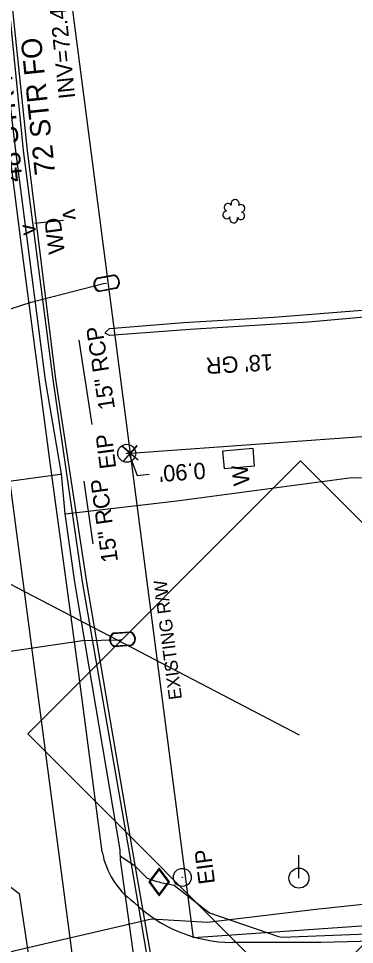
# Model space of a CAD drawing. Extents: x 2364404 to 2371833, y 798876 to 809754.
# Drawn here: x 2368611.1 to 2368693.4, y 806094.4 to 806321.1 of the extents above; entities that cross this region are included whole.
import ezdxf

# ---------------------------------------------------------------- set-up
doc = ezdxf.new("R2010")
doc.units = 0
for name, color, linetype in [('CTL Supplemental Horizontal and Vertical CELL', 7, 'Continuous'), ('Exist Building', 7, 'Continuous'), ('Exist Building Text', 7, 'Continuous'), ('Exist Horizontal Alignment Direction Label', 7, 'Continuous'), ('Exist Property Corner CELL', 7, 'Continuous'), ('Exist Property Iron Pin CELL', 7, 'Continuous'), ('Exist Property Iron Pin Text', 7, 'Continuous'), ('Exist Property Line', 7, 'Continuous'), ('Exist Property Line Leader', 7, 'Continuous'), ('Exist Property Line Text', 7, 'Continuous'), ('Exist Right of Way Line', 7, 'Continuous'), ('Exist Right of Way Line Text', 7, 'Continuous'), ('Exist Roads EOP', 7, 'Continuous'), ('Exist Roads Soil Text', 7, 'Continuous'), ('Exist Structure Minor Footbridge', 7, 'Continuous'), ('Exist Structure Minor Footbridge Terminator', 7, 'Continuous'), ('Exist Structure Minor Footbridge Text', 7, 'Continuous'), ('Exist Structure Minor Pipes CMP 18 Inch Invert', 7, 'Continuous'), ('Exist Structure Minor Pipes RCP 15 Inch', 7, 'Continuous'), ('Exist Structure Minor Pipes RCP 15 Inch Text', 7, 'Continuous'), ('Exist Utilities Gas UG Line SUE LOS B', 7, 'Continuous'), ('Exist Utilities Gas Valve CELL', 7, 'Continuous'), ('Exist Utilities Other Unknown UG SUE LOS B', 7, 'Continuous'), ('Exist Utilities Power Pole CELL', 7, 'Continuous'), ('Exist Utilities Telephone UG FO SUE LOS B', 7, 'Continuous'), ('Exist Utilities Telephone UG FO SUE LOS B Text', 7, 'Continuous'), ('Exist Utilities Telephone UG FO SUE LOS D', 7, 'Continuous'), ('Exist Utilities Telephone UG FO SUE LOS D Text', 7, 'Continuous'), ('Exist Utilities Water Meter CELL', 7, 'Continuous'), ('Exist Utilities Water UG Line SUE LOS B', 7, 'Continuous'), ('Exist Vegetation Hedge Row', 7, 'Continuous'), ('Exist Vegetation Shrub CELL', 7, 'Continuous'), ('Prop Horizontal Alignment', 7, 'Continuous')]:
    doc.layers.add(name, color=color, linetype=linetype)

msp = doc.modelspace()

# ---------------------------------------------------------------- linework, layer by layer
at = {"layer": 'CTL Supplemental Horizontal and Vertical CELL'}
msp.add_line((2368679.85, 806145.74), (2368679.85, 806145.74), dxfattribs=at)
msp.add_lwpolyline([(2368613.36, 806145.97), (2368680.19, 806212.8), (2368747.13, 806145.85), (2368680.3, 806079.03)], close=True, dxfattribs=at)
at = {"layer": 'Exist Building'}
msp.add_lwpolyline([(2368661.17, 806215.27), (2368668.5, 806215.92), (2368668.88, 806211.54), (2368661.55, 806210.9)], close=True, dxfattribs=at)
at = {"layer": 'Exist Horizontal Alignment Direction Label'}
msp.add_lwpolyline([(2368418.28, 805963.81), (2368402.28, 806290.43), (2368679.85, 806145.74)], dxfattribs=at)
at = {"layer": 'Exist Property Corner CELL'}
msp.add_line((2368638.5, 806214.74), (2368638.5, 806214.74), dxfattribs=at)
msp.add_lwpolyline([(2368636.86, 806212.86), (2368640.14, 806216.63), (2368638.5, 806214.74), (2368636.61, 806216.38), (2368640.39, 806213.11)], dxfattribs=at)
at = {"layer": 'Exist Property Iron Pin CELL'}
for centre, radius in [((2368637.6, 806214.68), 2.2), ((2368637.6, 806214.68), 0.0707), ((2368651.24, 806110.84), 2.2), ((2368651.24, 806110.84), 0.0707)]:
    msp.add_circle(centre, radius, dxfattribs=at)
at = {"layer": 'Exist Property Line'}
for p, q in [((2368638.5, 806214.74), (2368856.64, 806230.29)), ((2368637.6, 806214.68), (2368638.5, 806214.74))]:
    msp.add_line(p, q, dxfattribs=at)
at = {"layer": 'Exist Property Line Leader'}
msp.add_lwpolyline([(2368638.09, 806214.7), (2368640.14, 806209.24), (2368643.13, 806209.53)], dxfattribs=at)
at = {"layer": 'Exist Right of Way Line'}
for p, q in [((2368653.95, 806095.99), (2368623.05, 806333.53)), ((2368991.72, 806119.8), (2368653.95, 806095.99))]:
    msp.add_line(p, q, dxfattribs=at)
at = {"layer": 'Exist Roads EOP'}
for points in [[(2368631.62, 806117.06), (2368625.52, 806163.16), (2368618.94, 806211.79), (2368611.91, 806264.95), (2368605.64, 806313.93)], [(2368584.76, 806311.27), (2368588.82, 806280.28), (2368585.76, 806276.49), (2368588.03, 806255.81), (2368592.19, 806252.14), (2368598.11, 806209.59), (2368604.6, 806160.15), (2368609.05, 806125.26), (2368607.46, 806122.2), (2368608.86, 806108.67), (2368611.24, 806106.9), (2368613.5, 806091.72)], [(2368892.95, 806107.29), (2368845.55, 806103.36), (2368789.73, 806100.6), (2368736.23, 806096.17), (2368685.25, 806094.91), (2368663.45, 806094.91)]]:
    msp.add_lwpolyline(points, dxfattribs=at)
for centre, radius, start, end in [((2368650.46, 806120.35), 19.12, 189.9189, 234.4147), ((2368663.59, 806129.62), 34.71, 225.6539, 269.7612)]:
    msp.add_arc(centre, radius, start, end, dxfattribs=at)
at = {"layer": 'Exist Structure Minor Footbridge'}
msp.add_line((2368622.08, 806271.68), (2368615.11, 806270.93), dxfattribs=at)
at = {"layer": 'Exist Structure Minor Pipes RCP 15 Inch'}
for p, q in [((2368629.16, 806221.76), (2368625.93, 806242.41)), ((2368629.35, 806192.53), (2368627.21, 806207.85))]:
    msp.add_line(p, q, dxfattribs=at)
at = {"layer": 'Exist Utilities Gas UG Line SUE LOS B'}
for points in [[(2368636, 806117.61), (2368624.85, 806183.15), (2368622.52, 806199.89), (2368621.61, 806209.68), (2368617.69, 806232.6), (2368610.43, 806288.73), (2368605.15, 806332.81), (2368596.39, 806397.55), (2368585.67, 806479.59), (2368578.75, 806530.79), (2368565.51, 806627.35), (2368559.18, 806675.74)], [(2368502.61, 806189.31), (2368502.24, 806189.8), (2368499.23, 806187.9), (2368498.84, 806184.53), (2368499.71, 806183.02), (2368515.36, 806181.52), (2368531.11, 806187.94), (2368536.84, 806193.16), (2368546.34, 806199.49), (2368562.01, 806203.31), (2368597.35, 806206.34), (2368621.32, 806209.61), (2368621.61, 806209.68)], [(2368622.52, 806199.89), (2368649.91, 806203.02), (2368692.77, 806208.78), (2368722.15, 806208.21), (2368741.53, 806206.47), (2368745.65, 806206.03), (2368749.54, 806201.56), (2368751.43, 806197.43), (2368751.63, 806197.21)], [(2368676.69, 805789.14), (2368669.79, 805838.73), (2368663.97, 805886.99), (2368658.29, 805927.58), (2368657.58, 805936.61), (2368651.06, 805985.63), (2368644.69, 806034.65), (2368640.22, 806085.11), (2368636.09, 806115.17), (2368636, 806117.61)], [(2368636.06, 806116.03), (2368639.4, 806113.83), (2368642.65, 806110.65), (2368644.97, 806109.85), (2368645.53, 806109.72)], [(2368645.53, 806109.72), (2368645.87, 806109.58), (2368649.26, 806108.9), (2368657.86, 806102.16), (2368674.81, 806096.36), (2368675.71, 806096.21), (2368736.22, 806098.54), (2368802.74, 806103.62), (2368805.57, 806099.94), (2368811.07, 806083.11), (2368812.87, 806080.74), (2368816.53, 806079.55), (2368846.27, 806082.35), (2368894.67, 806085.23)]]:
    msp.add_lwpolyline(points, dxfattribs=at)
at = {"layer": 'Exist Utilities Gas Valve CELL'}
msp.add_line((2368645.53, 806109.72), (2368645.53, 806109.72), dxfattribs=at)
msp.add_lwpolyline([(2368645.53, 806113.13), (2368642.99, 806109.72), (2368645.53, 806106.31), (2368648.07, 806109.72), (2368645.53, 806113.13)], dxfattribs=at)
msp.add_lwpolyline([(2368647.82, 806109.72), (2368645.53, 806112.8), (2368643.24, 806109.72), (2368645.53, 806106.64)], close=True, dxfattribs=at)
at = {"layer": 'Exist Utilities Other Unknown UG SUE LOS B'}
msp.add_lwpolyline([(2368579.92, 806089.26), (2368598.62, 806089.44), (2368610.26, 806092.96), (2368643.66, 806100.72), (2368657.42, 806099.84), (2368683.97, 806103.07), (2368736.22, 806108.62), (2368789.28, 806112.85), (2368844.6, 806118.3), (2368865.96, 806121.18), (2368872.36, 806126)], dxfattribs=at)
at = {"layer": 'Exist Utilities Power Pole CELL'}
for q in [(2368679.82, 806116.28), (2368679.82, 806110.65)]:
    msp.add_line((2368679.82, 806110.65), q, dxfattribs=at)
msp.add_circle((2368679.82, 806110.65), 2.45, dxfattribs=at)
at = {"layer": 'Exist Utilities Telephone UG FO SUE LOS B'}
msp.add_lwpolyline([(2368679.23, 805789.16), (2368672.39, 805838.94), (2368666.32, 805886.94), (2368660.23, 805937.36), (2368653.43, 805985.89), (2368647.01, 806035.09), (2368643.66, 806085.34), (2368638.18, 806117.45), (2368626.73, 806183.23), (2368619.54, 806232.74), (2368612.29, 806288.8), (2368607.86, 806333.45), (2368599.32, 806397.89), (2368588.91, 806479.4), (2368582.51, 806528.6), (2368569.12, 806627.2), (2368562.57, 806675.96), (2368557.66, 806726.62)], dxfattribs=at)
at = {"layer": 'Exist Utilities Telephone UG FO SUE LOS D'}
msp.add_lwpolyline([(2368680.57, 805789.22), (2368673.06, 805838.98), (2368666.93, 805887.02), (2368660.99, 805937.49), (2368654.28, 805985.84), (2368647.84, 806035.01), (2368644.64, 806085.33), (2368638.99, 806117.57), (2368627.83, 806183.12), (2368620.23, 806232.81), (2368613.32, 806288.83), (2368608.65, 806333.46), (2368600.69, 806397.92), (2368590.34, 806479.53), (2368570.42, 806627.22), (2368563.79, 806676.05)], dxfattribs=at)
at = {"layer": 'Exist Utilities Water Meter CELL'}
for p, q in [((2368632.69, 806256.34), (2368632.69, 806256.34)), ((2368636.59, 806169.15), (2368636.59, 806169.15))]:
    msp.add_line(p, q, dxfattribs=at)
for points in [[(2368630.37, 806257.63), (2368634.38, 806258.38)], [(2368630.4, 806257.5), (2368634.4, 806258.25)], [(2368634.98, 806255.17), (2368630.95, 806254.42)], [(2368635, 806255.04), (2368630.97, 806254.29)], [(2368634.44, 806170.72), (2368638.51, 806170.98)], [(2368634.45, 806170.58), (2368638.52, 806170.85)], [(2368638.72, 806167.73), (2368634.63, 806167.46)], [(2368638.73, 806167.59), (2368634.64, 806167.32)]]:
    msp.add_lwpolyline(points, dxfattribs=at)
for centre, radius, start, end in [((2368633.96, 806256.57), 1.86, 304.2285, 76.8886), ((2368633.97, 806256.58), 1.73, 305.7074, 75.453), ((2368631.4, 806256.09), 1.86, 123.7582, 256.5596), ((2368631.42, 806256.09), 1.73, 125.8811, 254.3625), ((2368635.28, 806169.06), 1.86, 116.8926, 249.694), ((2368635.29, 806169.06), 1.73, 119.0155, 247.4969), ((2368637.88, 806169.24), 1.86, 297.3629, 70.0229), ((2368637.89, 806169.24), 1.73, 298.8417, 68.5874)]:
    msp.add_arc(centre, radius, start, end, dxfattribs=at)
at = {"layer": 'Exist Utilities Water UG Line SUE LOS B'}
for points in [[(2368570.73, 806239.93), (2368591.31, 806244.34), (2368614.18, 806251.68), (2368631.91, 806256.26), (2368632.69, 806256.34)], [(2368581.3, 806162.29), (2368602.95, 806165.33), (2368626.74, 806168.8), (2368635.99, 806169.02), (2368636.59, 806169.15)]]:
    msp.add_lwpolyline(points, dxfattribs=at)
at = {"layer": 'Exist Vegetation Hedge Row'}
msp.add_lwpolyline([(2368697.71, 806248.19), (2368682.13, 806246.77), (2368653.15, 806245), (2368633.37, 806243.55), (2368632.34, 806244.13), (2368632.51, 806244.46), (2368633.4, 806245.25), (2368651.49, 806246.7), (2368673.69, 806247.99), (2368697.38, 806249.9), (2368697.71, 806248.19)], dxfattribs=at)
at = {"layer": 'Exist Vegetation Shrub CELL'}
msp.add_line((2368663.93, 806273.77), (2368663.93, 806273.77), dxfattribs=at)
for centre, radius, start, end in [((2368664.16, 806275.81), 0.99, 334.8391, 200.4717), ((2368662.45, 806274.89), 0.968, 35.8908, 245.4216), ((2368665.61, 806274.64), 0.929, 284.4567, 126.0861), ((2368662.13, 806273.06), 0.955, 95.1099, 327.9534), ((2368663.81, 806272.08), 0.984, 151.2797, 21.387), ((2368665.57, 806272.84), 0.937, 204.9913, 73.4601)]:
    msp.add_arc(centre, radius, start, end, dxfattribs=at)
at = {"layer": 'Prop Horizontal Alignment'}
msp.add_line((2368631.17, 806039.71), (2368556.15, 806607.59), dxfattribs=at)

# ---------------------------------------------------------------- texts
at = {"layer": 'Exist Building Text'}
msp.add_text('W', height=4, rotation=97.4798, dxfattribs=at).set_placement((2368667.82, 806207.06))
at = {"layer": 'Exist Property Iron Pin Text'}
for p in [(2368635.04, 806211.12), (2368659.27, 806109.42)]:
    msp.add_text('EIP', height=4, rotation=97.4798, dxfattribs=at).set_placement(p)
at = {"layer": 'Exist Property Line Text'}
msp.add_text("0.90'", height=4, rotation=184.0751, dxfattribs=at).set_placement((2368656.8, 806212.45))
at = {"layer": 'Exist Right of Way Line Text'}
msp.add_text('EXISTING R/W', height=3.2, rotation=97.4124, dxfattribs=at).set_placement((2368651.17, 806154.56))
at = {"layer": 'Exist Roads Soil Text'}
msp.add_text("18' GR", height=4, rotation=183.2783, dxfattribs=at).set_placement((2368673.33, 806239.01))
at = {"layer": 'Exist Structure Minor Footbridge Terminator'}
for rotation, p in [(276.1862, (2368621.8, 806274.31)), (96.1862, (2368615.4, 806268.3))]:
    msp.add_text('v', height=4, rotation=rotation, dxfattribs=at).set_placement(p)
at = {"layer": 'Exist Structure Minor Footbridge Text'}
msp.add_text('WD', height=4, rotation=97.4798, dxfattribs=at).set_placement((2368622.48, 806263.76))
at = {"layer": 'Exist Structure Minor Pipes CMP 18 Inch Invert'}
msp.add_text("INV=72.42'", height=4, rotation=95.8388, dxfattribs=at).set_placement((2368624.98, 806301.68))
at = {"layer": 'Exist Structure Minor Pipes RCP 15 Inch Text'}
for rotation, p in [(98.9051, (2368634.76, 806225.65)), (97.9538, (2368635.49, 806188.25))]:
    msp.add_text('15" RCP', height=4, rotation=rotation, dxfattribs=at).set_placement(p)
at = {"layer": 'Exist Utilities Telephone UG FO SUE LOS B Text'}
msp.add_text('48 STR FO', height=5, rotation=95.6689, dxfattribs=at).set_placement((2368612.09, 806281.31))
at = {"layer": 'Exist Utilities Telephone UG FO SUE LOS D Text'}
msp.add_text('72 STR FO', height=5, rotation=95.9815, dxfattribs=at).set_placement((2368620.1, 806283.06))

doc.saveas('drawing.dxf')
